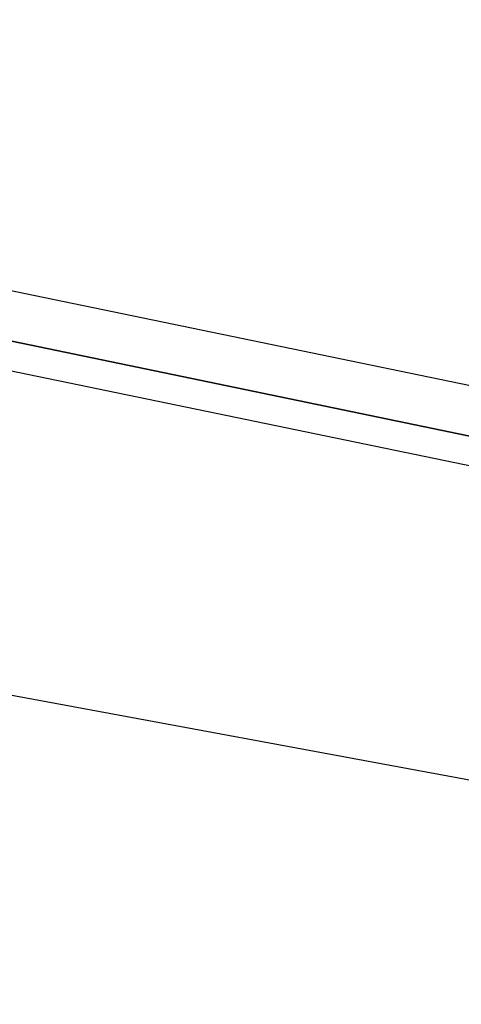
# Model space of a CAD drawing. Header units: feet. Extents: x -79 to 198, y -22 to 181.
# Tile 780 of 982: x 107.82 to 108.054, y 151.857 to 152.379. Entities that reach past the tile are written whole.
import ezdxf

# ---------------------------------------------------------------- set-up
doc = ezdxf.new("R2010")
doc.units = ezdxf.units.FT
doc.layers.add('A-AREA-UNIDAD', color=30, linetype='CONTINUOUS')
doc.layers.add('A-LINEA', color=7, linetype='CONTINUOUS')

msp = doc.modelspace()

# ---------------------------------------------------------------- linework, layer by layer
at = {"layer": 'A-AREA-UNIDAD'}
msp.add_lwpolyline([(122.848, 148.0889), (115.808, 150.2578), (115.2, 150.2578), (115.168, 150.4178), (111.328, 151.2178), (111.28, 151.3778), (104, 152.7289), (99.072, 153.3689), (92.192, 153.9022), (87.92, 153.9733), (87.92, 152.7289), (87.2, 149.8133), (91.36, 148.8889), (91.52, 148.5333), (92.672, 148.4089), (92.72, 147.2889), (92.512, 146.4889), (94.848, 146.0622), (96.96, 145.4222), (97.088, 143.9822), (93.088, 127.1644), (96.32, 126.4178)], dxfattribs=at)
at = {"layer": 'A-LINEA'}
for points in [[(107.7067, 152.2578), (111.5733, 151.4578), (111.5733, 151.4311), (111.56, 151.4311), (107.7067, 152.2311), (107.7067, 152.2444), (107.7067, 152.2578)], [(107.7067, 152.2578), (111.5733, 151.4578), (111.5733, 151.4311), (111.56, 151.4311), (107.7067, 152.2311), (107.7067, 152.2444), (107.7067, 152.2578)], [(107.6933, 152.2311), (107.7067, 152.2311), (111.56, 151.4311), (111.56, 151.4178), (107.6933, 152.2178), (107.6933, 152.2311)], [(107.6933, 152.2311), (107.7067, 152.2311), (111.56, 151.4311), (111.56, 151.4178), (107.6933, 152.2178), (107.6933, 152.2311)]]:
    msp.add_lwpolyline(points, dxfattribs=at)

doc.saveas('drawing.dxf')
